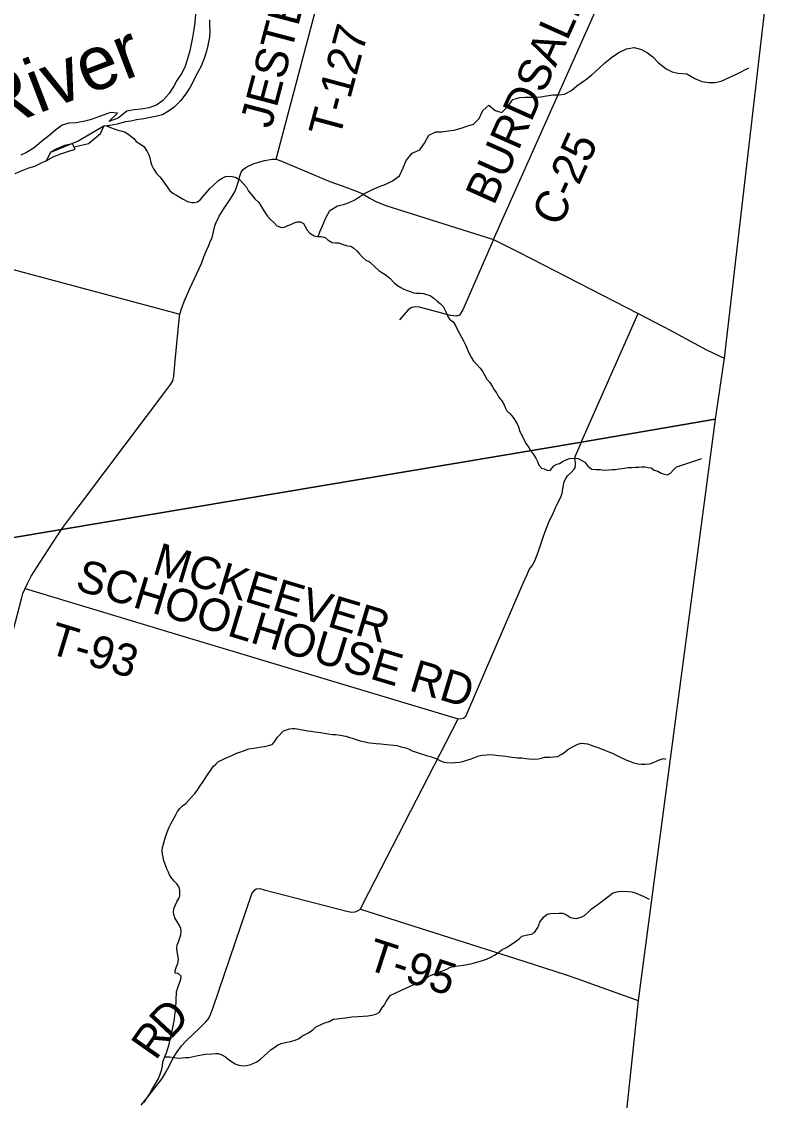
# Model space of a CAD drawing. Extents: x 1310247 to 1664935, y 235267 to 584339.
# Drawn here: x 1533368 to 1540486, y 394805 to 404804 of the extents above; entities that cross this region are included whole.
import ezdxf

# ---------------------------------------------------------------- set-up
doc = ezdxf.new("R2010")
doc.units = 0
for name, color, linetype in [('GM_X_Adjacent_County', 7, 'Continuous'), ('GM_X_County', 7, 'Continuous'), ('GM_X_County_Road', 7, 'Continuous'), ('GM_X_County_Road_Text', 7, 'Continuous'), ('GM_X_Major_River', 7, 'Continuous'), ('GM_X_Major_River_Text', 7, 'Continuous'), ('GM_X_Minor_River', 7, 'Continuous'), ('GM_X_Township', 7, 'Continuous'), ('GM_X_Township_Road', 7, 'Continuous'), ('GM_X_Township_Road_Text', 7, 'Continuous')]:
    doc.layers.add(name, color=color, linetype=linetype)

msp = doc.modelspace()

# ---------------------------------------------------------------- linework, layer by layer
at = {"layer": 'GM_X_Adjacent_County'}
msp.add_lwpolyline([(1540485.5, 406916.5), (1539879.6, 401684.3), (1539798.5, 401120.2), (1539082.9, 395731.5), (1538810.1, 393176.3), (1538437.6, 390209.5), (1538423.2, 390125.7), (1538304.6, 389185.1), (1537668.2, 384165.1), (1537157.3, 380191.1), (1537139.1, 380008.6), (1536205.4, 372784.7), (1535397.4, 366215.7)], dxfattribs=at)
at = {"layer": 'GM_X_County'}
msp.add_lwpolyline([(1540485.5, 406916.5), (1539879.6, 401684.3), (1539798.5, 401120.2), (1539082.9, 395731.5), (1538810.1, 393176.3), (1538437.6, 390209.5), (1538423.2, 390125.7), (1538304.6, 389185.1), (1537668.2, 384165.1), (1537157.3, 380191.1), (1537139.1, 380008.6), (1536205.4, 372784.7), (1535397.4, 366215.7)], dxfattribs=at)
at = {"layer": 'GM_X_County_Road'}
for points in [[(1537741.2, 402782.8), (1538695.7, 404920.5)], [(1532467.7, 402725.4), (1534836.1, 402091.5), (1534850, 402141.6), (1534874, 402209.8), (1534927.8, 402330.1), (1535035.5, 402562.7), (1535057.4, 402622.8), (1535083.3, 402681), (1535101.3, 402723.1), (1535117.2, 402761.2), (1535133.2, 402801.3), (1535147.1, 402855.4), (1535159, 402911.5), (1535170.9, 402941.6), (1535200.9, 403001.8), (1535246.8, 403074), (1535292.7, 403142.2), (1535318.6, 403184.3), (1535344.6, 403224.5), (1535360.5, 403266.5), (1535374.5, 403316.6), (1535390.4, 403370.8), (1535404.3, 403408.9), (1535424.3, 403437), (1535456.2, 403459.1), (1535516.2, 403485.2), (1535620.1, 403515.5), (1535692.1, 403529.7), (1535728.1, 403529.8), (1535772.1, 403513.9), (1536108.2, 403372.4), (1536226.3, 403322.6), (1536340.3, 403280.7), (1536438.3, 403244.9), (1536488.3, 403224.9), (1536514.3, 403213), (1536550.4, 403195), (1536590.4, 403171.1), (1536650.4, 403137.2), (1536752.4, 403097.3), (1537741.2, 402782.8), (1537978.7, 402665.3), (1539082, 402098.5), (1539385.4, 401941.3), (1539529.5, 401863.4), (1539715.6, 401761.7), (1539879.6, 401684.3)], [(1533701.4, 400039.6), (1533701.7, 400039.9), (1533739.2, 400097.7), (1533758.9, 400128.1), (1533832.8, 400226.4), (1533940.6, 400368.9), (1534725, 401406.2), (1534753, 401442.3), (1534768.9, 401474.4), (1534778.9, 401518.5), (1534792.7, 401660.7), (1534830.2, 402041.4), (1534836.1, 402091.5)], [(1532063.6, 393904.1), (1532161.6, 394854.6), (1532205.7, 395282), (1532211.6, 395348.1), (1532217.5, 395390.1), (1532233.5, 395448.2), (1532267.3, 395560.5), (1533294.3, 399169.6), (1533365.9, 399454.2), (1533379.8, 399502.3), (1533401.7, 399548.4), (1533421.7, 399596.6), (1533455.6, 399662.7), (1533541.4, 399793.1), (1533701.4, 400039.6)]]:
    msp.add_lwpolyline(points, dxfattribs=at)
at = {"layer": 'GM_X_Major_River'}
msp.add_line((1533634.9, 403591.6), (1533595.3, 403514.2), dxfattribs=at)
for points in [[(1534981.4, 404873.6), (1534973.8, 404795.6), (1534964.4, 404729.6), (1534952.9, 404655.7), (1534939.6, 404595.8), (1534926.3, 404531.9), (1534906.7, 404458.2), (1534883.3, 404390.5), (1534853.9, 404324.9), (1534808.4, 404257.7), (1534779.3, 404206.1), (1534733.8, 404134.9), (1534678.4, 404071.8), (1534617.4, 404029), (1534546.8, 404004.3), (1534476.4, 403991.7), (1534410.2, 403985), (1534343.9, 403974.3), (1534262.4, 403909.8), (1534175.6, 403877.4), (1534255.7, 403956.3), (1534191.4, 403961.3), (1534124.8, 403936.6), (1534056.2, 403911.9), (1534003.7, 403892.9), (1533941.3, 403878.1), (1533872.9, 403865.5), (1533806.8, 403862.8), (1533744.3, 403844), (1533681.3, 403797.1), (1533620.1, 403744.2), (1533552.9, 403693.4), (1533483.6, 403632.7), (1533414.6, 403590), (1533360, 403565)], [(1535110.5, 404818.9), (1535109.4, 404766.8), (1535112.3, 404712.6), (1535109.2, 404658.6), (1535093.5, 404580.7), (1535082.4, 404528.8), (1535063.2, 404471.1), (1535031.5, 404389.5), (1535000.2, 404328), (1534931.4, 404197.1), (1534896.2, 404143.7), (1534844.6, 404072.5), (1534783.3, 404011.6), (1534730.4, 403972.6), (1534675.7, 403939.6), (1534625.3, 403926.6), (1534575, 403917.6), (1534500.6, 403903), (1534434.3, 403892.3), (1534382, 403881.3), (1534329.8, 403874.4), (1534253.3, 403853.8), (1534184.9, 403841.2), (1534129.6, 403835.8), (1533892.7, 403696.4), (1533634.9, 403591.6)], [(1533595.3, 403514.2), (1533666.2, 403554.9), (1533730.8, 403577.6), (1533795.3, 403598.4), (1533865.9, 403621), (1533840.9, 403671.7), (1533766.4, 403655.1), (1533695.7, 403624.5), (1533634.9, 403591.6)], [(1533595.3, 403514.2), (1533544.7, 403489.2), (1533488, 403462.2), (1533433.6, 403445.3), (1533369, 403420.5), (1533306.4, 403393.7)]]:
    msp.add_lwpolyline(points, dxfattribs=at)
at = {"layer": 'GM_X_Minor_River'}
for points in [[(1536117.2, 402813.2), (1536133.7, 402854.6), (1536158.8, 402910.3), (1536188.3, 402986), (1536225.6, 403051.5), (1536296.6, 403096.4), (1536353, 403109.4), (1536403.5, 403126.6), (1536456.1, 403151.7), (1536541.3, 403206.3), (1536620.3, 403247), (1536684.9, 403274), (1536745.5, 403297), (1536806.3, 403328), (1536871.3, 403375), (1536904.8, 403448.6), (1536934.1, 403516.2), (1536987.5, 403583.5), (1537060.3, 403616.3), (1537101.6, 403677.7), (1537143, 403751.1), (1537207.8, 403782.1), (1537260, 403783.2), (1537326.3, 403790), (1537378.5, 403797.1), (1537451.1, 403817.9), (1537503.6, 403839), (1537558.1, 403854.1), (1537609.1, 403905.3), (1537644.6, 403978.9), (1537699.7, 404028.1), (1537758.9, 403980.9), (1537820.7, 403961.8), (1537875.9, 404016.9), (1537921.2, 404080.3), (1537987.7, 404099.2), (1538037.9, 404102.3), (1538110.1, 404103), (1538180.4, 404107.8), (1538232.7, 404116.9), (1538297, 404123.8), (1538347.2, 404124.9), (1538399.4, 404132), (1538464.2, 404165), (1538515.2, 404208.2), (1538594.4, 404265), (1538655.4, 404310), (1538714.6, 404367.1), (1538775.8, 404420.2), (1538834.9, 404471.3), (1538904, 404518.2), (1538974.8, 404551), (1539045.2, 404563.8), (1539113, 404546.5), (1539168.6, 404513.5), (1539220, 404478.5), (1539273.1, 404421.4), (1539344.3, 404366), (1539397.9, 404337), (1539451.8, 404326), (1539535.9, 404318.5), (1539607.2, 404275.2), (1539674.9, 404247.9), (1539742.9, 404238.7), (1539797.1, 404239.8), (1539853.5, 404252.8), (1539928.3, 404285.6), (1540001.1, 404318.4), (1540108.8, 404374.2)], [(1533855.3, 403642.5), (1533988.7, 403674.2), (1534040.9, 403716.3), (1534099.2, 403766.5), (1534129.6, 403835.8), (1534138.1, 403836.6)], [(1534153.6, 403838.1), (1534193.4, 403821.9), (1534225.2, 403811.1), (1534259.1, 403798.2), (1534301, 403787.1), (1534326.9, 403778.4), (1534352.7, 403763.7), (1534380.3, 403742.9), (1534409.9, 403720), (1534431.3, 403691.4), (1534468.8, 403666.3), (1534500.4, 403645.5), (1534531.5, 403600.5), (1534546.7, 403568), (1534556, 403539.6), (1534567.1, 403499.2), (1534576.4, 403470.8), (1534591.7, 403440.3), (1534622.7, 403393.3), (1534648.1, 403364.6), (1534671.5, 403335.9), (1534692.9, 403307.2), (1534723.9, 403264.2), (1534743.3, 403235.6), (1534768.9, 403214.9), (1534804.6, 403195.9), (1534836.2, 403175), (1534866, 403158.2), (1534905.6, 403137.1), (1534943.6, 403128.1), (1534969.7, 403127.5), (1534998, 403132.8), (1535026.7, 403156.2), (1535059.8, 403193.5), (1535082.6, 403221), (1535113.7, 403256.4), (1535142.5, 403285.8), (1535196, 403332.6), (1535226.6, 403351.9), (1535257.2, 403367.2), (1535285.4, 403370.5), (1535319.5, 403367.6), (1535349.5, 403362.9), (1535391, 403335.7), (1535422.3, 403302.8), (1535451.6, 403267.9), (1535470.8, 403233.3), (1535507.9, 403190.1), (1535531.3, 403161.5), (1535566.7, 403128.4), (1535584.1, 403101.9), (1535605.3, 403065.2), (1535624.5, 403032.6), (1535647.9, 403001.8), (1535673.3, 402973.1), (1535704.7, 402942.2), (1535734, 402909.3), (1535777.9, 402896.1), (1535806, 402897.4), (1535836.6, 402912.7), (1535863, 402924.1), (1535895.5, 402939.3), (1535921.9, 402948.7), (1535952, 402948), (1535979.8, 402933.2), (1535997.2, 402904.6), (1536016.4, 402872), (1536039.8, 402843.3), (1536081.4, 402818.2), (1536111.4, 402813.4), (1536143.6, 402812.6), (1536183.5, 402801.5), (1536211, 402778.7), (1536246.6, 402755.7), (1536276.7, 402753), (1536306.8, 402752.2), (1536366.6, 402730.6), (1536392.6, 402725.9), (1536420.6, 402721.2), (1536448.3, 402702.4), (1536475.9, 402679.6), (1536497.3, 402653), (1536524.7, 402624.2), (1536560.1, 402593.1), (1536593.8, 402576.2), (1536646.9, 402528.7), (1536678.2, 402495.8), (1536705.9, 402479), (1536739.6, 402460.1), (1536780.9, 402424.9), (1536826, 402379.6), (1536851.6, 402358.8), (1536883.3, 402340), (1536911.1, 402325.2), (1536940.9, 402312.4), (1536968.8, 402301.6), (1537000.6, 402288.8), (1537026.7, 402286.1), (1537066.9, 402287.1), (1537095, 402284.4), (1537122.9, 402275.7)], [(1537122.9, 402275.7), (1537154.7, 402264.8), (1537190.3, 402239.8), (1537219.8, 402213), (1537247.4, 402192.2), (1537276.8, 402163.3), (1537290.1, 402132.8), (1537307.4, 402102.3), (1537318.7, 402071.9), (1537336.1, 402045.3), (1537367.6, 402020.4), (1537390.9, 401987.7), (1537408, 401947.1), (1537465.7, 401845.2), (1537481, 401812.7), (1537492.4, 401786.3), (1537505.7, 401755.9), (1537517, 401727.5), (1537534.2, 401692.9), (1537557.4, 401656.2), (1537583, 401633.4), (1537618.1, 401592.4), (1537643.3, 401557.6), (1537660.6, 401523), (1537681.8, 401488.3), (1537707.1, 401457.6), (1537730.4, 401424.8), (1537749.7, 401390.2), (1537769.1, 401363.6), (1537790.2, 401324.9), (1537819.5, 401290.1), (1537840.7, 401253.4), (1537850, 401227), (1537867.4, 401196.5), (1537896.8, 401167.6), (1537924.1, 401134.8), (1537943.5, 401108.2), (1537960.8, 401075.6), (1537974.1, 401047.2), (1537983.4, 401014.8), (1538029.1, 400917.2), (1538044.5, 400890.8), (1538069.8, 400856), (1538085.1, 400827.5), (1538112.3, 400790.6), (1538135.6, 400757.9), (1538150.9, 400725.4), (1538162.1, 400693), (1538187.6, 400666.2), (1538213.5, 400659.5), (1538239.4, 400646.8), (1538267.4, 400642.1), (1538300.6, 400685.5), (1538329.2, 400702.8), (1538355.5, 400708.2), (1538388.2, 400729.4), (1538420.7, 400744.7), (1538447.1, 400754), (1538507.4, 400756.5), (1538533.4, 400751.8), (1538561.2, 400737.1), (1538588.9, 400720.3), (1538616.1, 400683.5), (1538653.6, 400656.4), (1538689.7, 400651.5), (1538733.9, 400652.4), (1538762, 400647.7), (1538810.3, 400650.5), (1538842.5, 400653.7), (1538872.6, 400652.9), (1538905, 400660.1), (1538935.2, 400663.3), (1538991.6, 400670), (1539027.9, 400671), (1539060.1, 400674.2), (1539090.3, 400675.5), (1539116.5, 400678.8), (1539148.6, 400678), (1539174.6, 400671.3), (1539204.7, 400668.6), (1539232.2, 400645.8), (1539264.2, 400637), (1539297.9, 400620), (1539323.8, 400609.3), (1539355.8, 400604.5), (1539384.3, 400619.8), (1539413.3, 400653.2), (1539440.1, 400678.7), (1539468.4, 400686), (1539674.6, 400755.1)], [(1534702.6, 396985), (1534687.7, 397025.6), (1534680.6, 397060), (1534675.3, 397088.3), (1534672.2, 397120.6), (1534675, 397148.6), (1534683.9, 397180.5), (1534699.6, 397238.4), (1534708.4, 397264.3), (1534717.2, 397292.2), (1534736.6, 397337.9), (1534751.6, 397369.6), (1534783.3, 397425), (1534800.3, 397458.6), (1534813.1, 397484.4), (1534836, 397511.9), (1534860.8, 397535.3), (1534889.6, 397558.6), (1534916.5, 397586), (1534941.4, 397613.4), (1534972.6, 397648.7), (1534995.5, 397676.1), (1535022.9, 397719.6), (1535043.9, 397753.1), (1535064.8, 397780.7), (1535092.2, 397824.1), (1535119.4, 397863.5), (1535142.6, 397901.1), (1535167.3, 397920.5), (1535192.1, 397945.9), (1535228.8, 397962.9), (1535259.4, 397976.1), (1535294, 397991.2), (1535324.6, 398006.4), (1535361.3, 398023.4), (1535391.7, 398032.6), (1535424.3, 398045.7), (1535475.1, 398062.3), (1535519.6, 398071.1), (1535553.9, 398076.1), (1535590.3, 398081.1), (1535620.6, 398086.2), (1535657.1, 398095.2), (1535689.5, 398104.4), (1535712.3, 398127.8), (1535741.7, 398171.2), (1535795.6, 398230), (1535850.5, 398248.5), (1535876.8, 398253.7), (1535900.8, 398251), (1535936.9, 398246), (1536021, 398231.5), (1536053.1, 398226.5), (1536087.1, 398221.5), (1536137.3, 398216), (1536173.3, 398209), (1536211.3, 398201.8), (1536249.4, 398196.7), (1536281.6, 398195.7), (1536319.7, 398190.6), (1536373.7, 398181), (1536409.6, 398169.9), (1536435.5, 398161.1), (1536461.4, 398152.3), (1536505.3, 398139), (1536549.3, 398127.6), (1536593.4, 398120.3), (1536631.5, 398117.2), (1536655.6, 398114.5), (1536697.7, 398109.3), (1536751.8, 398103.7), (1536784, 398100.7), (1536820.1, 398097.7), (1536846.2, 398094.9), (1536886.1, 398083.7), (1536930, 398072.4), (1536961.9, 398059.4), (1536989.7, 398046.5), (1537025.5, 398033.4), (1537063.4, 398020.2), (1537103.3, 398009), (1537131.2, 398000.2), (1537157.2, 397993.4), (1537183.1, 397984.6), (1537216.9, 397969.5), (1537244.7, 397956.7), (1537280.5, 397941.5), (1537310.6, 397936.7), (1537350.7, 397933.5), (1537387, 397936.5), (1537427.4, 397941.3), (1537459.7, 397946.4), (1537494.2, 397957.5), (1537526.7, 397968.6), (1537561.3, 397981.7), (1537608, 397998.4), (1537636.4, 398003.6), (1537680.8, 398008.4), (1537704.9, 398009.7), (1537741.1, 398008.6), (1537789.3, 398003.2)], [(1537789.3, 398003.2), (1537829.4, 398000), (1537857.4, 397995.2), (1537889.5, 397990.2), (1537915.5, 397985.5), (1537943.6, 397982.6), (1537967.7, 397979.9), (1538005.9, 397978.8), (1538044, 397973.7), (1538074.1, 397970.8), (1538122.3, 397969.4), (1538158.6, 397972.4), (1538188.9, 397977.5), (1538215.4, 397986.8), (1538239.5, 397986.1), (1538267.7, 397987.3), (1538301.9, 397988.3), (1538334.2, 397993.4), (1538377.1, 398014.3), (1538407.8, 398035.5), (1538430.6, 398059), (1538487.8, 398089.5), (1538524.6, 398108.5), (1538557, 398115.6), (1538615.2, 398109.9), (1538680.9, 398085.9), (1538718.7, 398072.7), (1538772.5, 398051.1), (1538802.3, 398038.1), (1538846.1, 398022.8), (1538871.9, 398008), (1538915.5, 397986.6), (1538943.3, 397973.7), (1538969.1, 397960.9), (1539011, 397945.6), (1539038.8, 397934.8), (1539078.8, 397923.6), (1539112.9, 397920.6), (1539147.1, 397921.6), (1539187.4, 397924.4), (1539215.9, 397933.6), (1539246.4, 397944.8), (1539272.9, 397960.1), (1539317.6, 397974.9), (1539340, 397966.8)], [(1534504.7, 394787.5), (1534523.6, 394817.1), (1534546.8, 394854.6), (1534576.3, 394902), (1534603.7, 394949.4), (1534633.3, 395000.8), (1534650.5, 395040.5), (1534659.3, 395066.4), (1534668.1, 395094.3), (1534672.9, 395122.3), (1534678.1, 395164.4), (1534699.8, 395220), (1534710.6, 395245.8), (1534723.8, 395287.7), (1534735, 395327.5), (1534748.7, 395385.4), (1534760.1, 395433.4), (1534773.9, 395497.3), (1534785.6, 395557.2), (1534788.7, 395595.3), (1534793.7, 395631.4), (1534796.5, 395659.5), (1534797.2, 395683.6), (1534800, 395711.6), (1534801.3, 395759.8), (1534804, 395783.9), (1534804.8, 395812), (1534818.2, 395859.8), (1534833.4, 395901.6), (1534844.3, 395929.5), (1534847.1, 395957.5), (1534819.6, 395982.4), (1534791.5, 395983.3), (1534790.1, 396007.4), (1534803.3, 396047.2), (1534816.1, 396075), (1534821.3, 396115.1), (1534814.6, 396165.5), (1534807.8, 396210), (1534808.9, 396248.1), (1534821.7, 396273.9), (1534830.5, 396301.8), (1534845.6, 396339.5), (1534846.5, 396371.7), (1534843.2, 396397.9), (1534831.9, 396426.4), (1534806.9, 396465.3), (1534787.6, 396496), (1534778.5, 396528.4), (1534775.1, 396552.6), (1534782.1, 396588.6), (1534795, 396616.4), (1534807.9, 396646.2), (1534824.8, 396675.8), (1534835.6, 396701.7), (1534835, 396752), (1534829.7, 396780.3), (1534806.4, 396811.1), (1534783, 396837.9), (1534755.8, 396870.9), (1534738.4, 396897.5), (1534731.1, 396921.8), (1534715.8, 396952.4), (1534702.6, 396985)], [(1534695.9, 395209.9), (1534739.7, 395208.8), (1534779.8, 395201.6), (1534823.9, 395198.3), (1534858.2, 395199.3), (1534886.4, 395202.5), (1534918.7, 395203.6), (1534947, 395208.8), (1535001.6, 395221.3), (1535072.4, 395233.3), (1535132.9, 395237.6), (1535165.2, 395240.7), (1535189.3, 395240), (1535217.2, 395231.1), (1535256.8, 395209.9), (1535282.4, 395189), (1535314, 395166), (1535347.5, 395142.9), (1535381.4, 395131.9), (1535415.5, 395126.9), (1535453.8, 395127.8), (1535494.3, 395138.7), (1535547.3, 395163.2), (1535582.2, 395188.4), (1535609, 395211.7), (1535646.1, 395244.8), (1535681.2, 395275.9), (1535714, 395299.1), (1535738.7, 395318.5), (1535775.4, 395333.5), (1535828, 395346), (1535860.4, 395351.1), (1535903, 395364), (1535939.6, 395379), (1535964.3, 395400.4), (1536027.6, 395430.7), (1536068.6, 395459.7), (1536091.4, 395485.1), (1536170.9, 395521), (1536217.7, 395537.8), (1536256.4, 395556.8), (1536288.7, 395561.8), (1536369.5, 395571.5), (1536430.1, 395579.8), (1536486.5, 395582.2), (1536532.8, 395584.9), (1536577.2, 395589.6), (1536613.6, 395594.6), (1536652.1, 395605.6), (1536686.8, 395622.6), (1536708, 395660.2), (1536732.9, 395689.7), (1536747.9, 395721.4), (1536783.6, 395776.6), (1536889.7, 395827.8), (1536963, 395859.9), (1537036.4, 395893.9), (1537099.6, 395924.3), (1537136.6, 395953.3), (1537165.1, 395964.6), (1537238.3, 395992.6), (1537303.4, 396018.9), (1537342.3, 396039.8), (1537368.6, 396045.1), (1537413, 396051.9), (1537439.3, 396055.1), (1537481.7, 396061.9), (1537528.2, 396070.6), (1537552.5, 396076), (1537631.6, 396097.8), (1537676.3, 396114.6), (1537719.1, 396133.5), (1537757.9, 396154.4), (1537792.8, 396179.6), (1537821.7, 396204.9), (1537862.4, 396221.8), (1537905.5, 396250.7), (1537946.4, 396277.6), (1537981.4, 396302.8), (1538006.1, 396326.1), (1538056.9, 396340.8), (1538093.2, 396345.8), (1538123.9, 396362.9), (1538153.3, 396408.3), (1538170.7, 396456.1), (1538206.2, 396503.3), (1538241.3, 396532.4), (1538269.6, 396537.6), (1538350.2, 396541.3), (1538386.3, 396540.3), (1538420.1, 396525.2), (1538457.7, 396502), (1538485.6, 396493.2), (1538509.7, 396490.5), (1538556.3, 396503.2), (1538585, 396520.5), (1538615.9, 396545.7), (1538648.9, 396576.9), (1538690, 396607.9), (1538724.9, 396633), (1538766, 396664)], [(1538766, 396664), (1538803, 396691), (1538844.2, 396726), (1538886.8, 396738.9), (1538921.2, 396743.9), (1538991.5, 396741.9), (1539025.7, 396738.9), (1539055.6, 396730), (1539085.4, 396717), (1539129.1, 396697.7), (1539154.9, 396684.8), (1539184.7, 396669.9)]]:
    msp.add_lwpolyline(points, dxfattribs=at)
at = {"layer": 'GM_X_Township'}
for points in [[(1540485.5, 406916.5), (1539879.6, 401684.3), (1539798.5, 401120.2), (1538557.6, 400906.1), (1533739.2, 400097.7), (1526749, 398924.9), (1521627.8, 398065.8)], [(1521627.8, 398065.8), (1526749, 398924.9), (1533739.2, 400097.7), (1538557.6, 400906.1), (1539798.5, 401120.2), (1539082.9, 395731.5), (1538810.1, 393176.3), (1538437.6, 390209.5), (1538423.2, 390125.7), (1538304.6, 389185.1), (1537668.2, 384165.1), (1537157.3, 380191.1)]]:
    msp.add_lwpolyline(points, dxfattribs=at)
at = {"layer": 'GM_X_Township_Road'}
for points in [[(1535728.1, 403529.8), (1536173.8, 405211.5), (1536223.6, 405387.9), (1536446.5, 406205.7), (1536474.4, 406318), (1536498.2, 406404.1), (1536544.1, 406540.5), (1536609.8, 406745), (1536635.7, 406823.1), (1536641.6, 406857.2), (1536673.5, 406923.4), (1536727.4, 407049.7), (1536763.3, 407136.7), (1536763.3, 407136.8)], [(1537741.2, 402782.8), (1537457.6, 402133.3), (1537443.6, 402107.2), (1537427.6, 402083.2), (1537399.6, 402073.1), (1537343.6, 402081), (1537055.6, 402156.5), (1537015.6, 402160.4), (1536985.6, 402154.3), (1536951.7, 402132.2), (1536869.8, 402039.9)], [(1538562.5, 400917.4), (1539082, 402098.5)], [(1538323.4, 400312.1), (1538323.4, 400312.2), (1538329.7, 400326.4), (1538363.7, 400390.5), (1538377.6, 400430.6), (1538385.5, 400472.7), (1538393.4, 400524.8), (1538399.4, 400548.9), (1538411.4, 400568.9), (1538427.4, 400595), (1538459.3, 400621.1), (1538491.2, 400655.2), (1538499.3, 400669.3), (1538501.2, 400695.3), (1538501.2, 400721.3), (1538497.2, 400745.4), (1538499.1, 400773.4), (1538523, 400827.6), (1538557.6, 400906.1), (1538562.5, 400917.3), (1538562.5, 400917.4)], [(1537998.2, 399555.3), (1537998.4, 399555.8), (1538016.7, 399598.5), (1538054.6, 399680.8), (1538074.5, 399724.9), (1538096.5, 399757), (1538126.5, 399807.1), (1538156.3, 399887.3), (1538200.1, 400017.6), (1538220.1, 400077.7), (1538240, 400125.8), (1538259.9, 400174), (1538287.9, 400232.1), (1538323.4, 400312.1)], [(1533401.7, 399548.4), (1534925.6, 399090.8)], [(1534477.9, 394760.2), (1534539.8, 394838.4), (1534671.6, 395008.9), (1534705.5, 395067.1), (1534737.4, 395121.2), (1534769.3, 395195.3), (1534811.2, 395255.5), (1534851.1, 395309.7), (1534895, 395357.8), (1534950.9, 395414), (1535024.8, 395482.2), (1535076.8, 395534.4), (1535096.7, 395558.5), (1535114.7, 395592.6), (1535144.6, 395666.7), (1535503.1, 396718.9), (1535527, 396755), (1535543, 396767), (1535575, 396769.1), (1535617, 396757.2), (1536383.1, 396558.6), (1536425.1, 396550.7), (1536459.1, 396552.7), (1536475.1, 396558.8), (1536511, 396578.9), (1536531, 396623), (1537414.5, 398343.3), (1537444.5, 398343.4), (1537464.5, 398349.4), (1537484.5, 398365.5), (1537498.4, 398393.6), (1537998.2, 399555.3)], [(1534925.6, 399090.8), (1534925.6, 399090.8), (1537414.5, 398343.3)], [(1536511, 396578.9), (1538023.4, 396095.5), (1538415.5, 395968.2), (1538525.5, 395932.4), (1538661.6, 395882.6), (1539082.9, 395731.5)]]:
    msp.add_lwpolyline(points, dxfattribs=at)

# ---------------------------------------------------------------- texts
at = {"layer": 'GM_X_County_Road_Text'}
for s, rotation, p in [('BURDSALL', 65.99777, (1537745.8, 403091.1)), ('C-25', 65.89757, (1538360.3, 402891.8))]:
    msp.add_text(s, height=300, rotation=rotation, dxfattribs=at).set_placement(p)
at = {"layer": 'GM_X_Major_River_Text'}
msp.add_text('River', height=500, rotation=21.00185, dxfattribs=at).set_placement((1533072.7, 403777.2))
at = {"layer": 'GM_X_Township_Road_Text'}
for s, rotation, p in [('JESTER', 75.23646, (1535680.4, 403803.5)), ('T-127', 74.94173, (1536314.9, 403712.9)), ('MCKEEVER', 343.22861, (1534568.4, 399690.6)), ('SCHOOLHOUSE RD', 343.21267, (1533854.2, 399541.8)), ('T-93', 343.13221, (1533601.8, 398954.3)), ('T-95', 342.01285, (1536548.9, 396027)), ('D', 46.95806, (1534745.7, 395360.8)), ('R', 55.0812, (1534611.7, 395167.5))]:
    msp.add_text(s, height=300, rotation=rotation, dxfattribs=at).set_placement(p)

doc.saveas('drawing.dxf')
